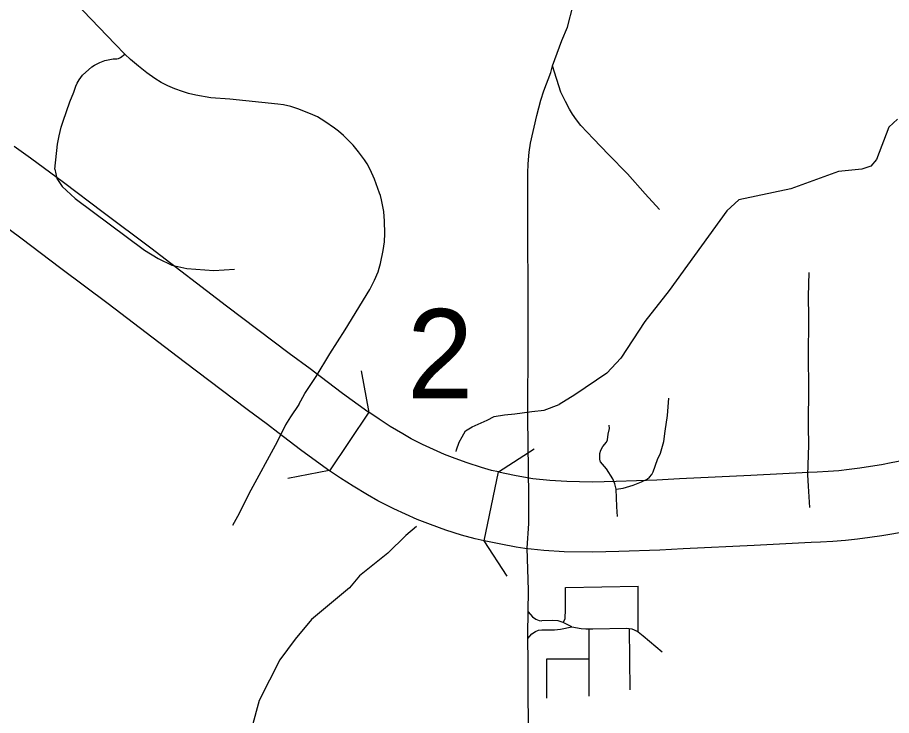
# Model space of a CAD drawing. Extents: x -19 to 366, y -4 to 359.
# Drawn here: x 144.192 to 144.78, y 194.872 to 195.341 of the extents above; entities that cross this region are included whole.
import ezdxf

# ---------------------------------------------------------------- set-up
doc = ezdxf.new("R2010")
doc.units = 0
for name, color, linetype in [('R_Contour Annot', 7, 'Continuous'), ('R_Striping', 7, 'Continuous'), ('R_Survey Control', 7, 'Continuous'), ('R_Temp Easement', 7, 'Continuous'), ('R_Vert Alg', 7, 'Continuous'), ('Sheet Fence', 7, 'Continuous')]:
    doc.layers.add(name, color=color, linetype=linetype)

msp = doc.modelspace()

# ---------------------------------------------------------------- linework, layer by layer
at = {"layer": 'R_Contour Annot'}
for p, q in [((144.22329, 195.23082), (144.25007, 195.21062)), ((144.2216, 195.17279), (144.19478, 195.19302)), ((144.42842, 195.07613), (144.40212, 195.03675)), ((144.50591, 194.98975), (144.51569, 195.03608))]:
    msp.add_line(p, q, dxfattribs=at)
for points in [[(144.19015, 195.25484), (144.20131, 195.24712), (144.22329, 195.23082)], [(144.19478, 195.19302), (144.17374, 195.20862), (144.16322, 195.21589)], [(144.25007, 195.21062), (144.282, 195.18659), (144.33299, 195.1476), (144.37503, 195.11586), (144.38903, 195.10561), (144.39573, 195.10035)], [(144.36727, 195.06251), (144.36044, 195.06787), (144.34678, 195.07786), (144.30435, 195.1099), (144.25339, 195.14887), (144.2216, 195.17279)], [(144.39573, 195.10035), (144.41091, 195.08894), (144.42779, 195.07655), (144.42842, 195.07613)], [(144.46466, 195.05436), (144.45704, 195.05836), (144.4513, 195.06156), (144.44294, 195.06661), (144.43545, 195.07143), (144.42842, 195.07613)], [(144.40212, 195.03675), (144.40062, 195.03776), (144.38267, 195.05093), (144.36727, 195.06251)], [(144.49462, 195.04202), (144.4865, 195.04494), (144.47934, 195.04775), (144.46466, 195.05436)], [(144.77941, 195.04236), (144.78294, 195.04304), (144.82988, 195.05259), (144.84173, 195.05463)], [(144.51569, 195.03608), (144.51101, 195.03707), (144.50428, 195.03892), (144.49462, 195.04202)], [(144.72388, 195.03584), (144.72978, 195.03606), (144.73716, 195.03648), (144.7443, 195.03702), (144.75107, 195.03779), (144.75833, 195.03875), (144.76556, 195.03986), (144.77281, 195.0411), (144.77941, 195.04236)], [(144.44521, 195.01119), (144.4346, 195.01666), (144.42752, 195.02061), (144.41788, 195.02643), (144.40949, 195.03183), (144.40212, 195.03675)], [(144.51569, 195.03608), (144.52645, 195.03381), (144.53494, 195.03219), (144.53865, 195.03169)], [(144.59467, 195.02984), (144.62188, 195.03081), (144.63719, 195.03167), (144.68517, 195.03381), (144.72388, 195.03584)], [(144.53865, 195.03169), (144.55011, 195.03038), (144.56154, 195.0297), (144.57864, 195.02944), (144.59467, 195.02984)], [(144.48013, 194.99694), (144.46987, 195.00061), (144.46097, 195.0041), (144.44521, 195.01119)], [(144.50591, 194.98975), (144.49984, 194.99103), (144.49076, 194.99353), (144.48013, 194.99694)], [(144.78827, 194.99585), (144.78126, 194.99451), (144.77314, 194.99312), (144.76501, 194.99188), (144.75684, 194.99079), (144.74874, 194.98988), (144.74029, 194.98924), (144.73201, 194.98877), (144.72566, 194.98853)], [(144.53327, 194.98465), (144.52738, 194.98543), (144.51714, 194.98738), (144.50591, 194.98975)], [(144.72566, 194.98853), (144.68747, 194.98651), (144.63956, 194.98438), (144.62404, 194.98351), (144.59636, 194.98252)], [(144.59636, 194.98252), (144.57888, 194.98209), (144.55977, 194.98237), (144.546, 194.98319), (144.53327, 194.98465)]]:
    msp.add_lwpolyline(points, dxfattribs=at)
at = {"layer": 'R_Striping'}
for p, q in [((144.56052, 194.95837), (144.60933, 194.95924)), ((144.60933, 194.92858), (144.60933, 194.95924)), ((144.56479, 194.9319), (144.57104, 194.93075)), ((144.57656, 194.91038), (144.57656, 194.93049)), ((144.60337, 194.93081), (144.60394, 194.8896)), ((144.54806, 194.91038), (144.57656, 194.91038)), ((144.54806, 194.88394), (144.54806, 194.91038)), ((144.57656, 194.88545), (144.57656, 194.91038))]:
    msp.add_line(p, q, dxfattribs=at)
for points in [[(144.2646, 195.31682), (144.25803, 195.32351), (144.20952, 195.37418), (144.19109, 195.39324), (144.18521, 195.39892), (144.1774, 195.40602), (144.17652, 195.4068), (144.166, 195.41321), (144.15744, 195.41758), (144.15169, 195.41978), (144.14681, 195.42133)], [(144.55182, 195.30886), (144.55824, 195.32598), (144.56193, 195.3348), (144.56585, 195.34956)], [(144.3815, 195.08143), (144.3855, 195.08862), (144.39309, 195.10004), (144.40237, 195.11544), (144.41257, 195.13151), (144.42921, 195.15858), (144.43224, 195.16487), (144.4347, 195.17055), (144.43549, 195.17283), (144.43636, 195.17611), (144.43806, 195.18485), (144.43893, 195.19054), (144.43931, 195.19615), (144.43908, 195.20444), (144.43854, 195.21091), (144.43707, 195.21873), (144.43639, 195.22167), (144.43577, 195.22331), (144.43229, 195.23282), (144.42938, 195.23918), (144.42732, 195.24299), (144.42563, 195.24574), (144.42158, 195.2512), (144.4179, 195.2555), (144.41472, 195.25888), (144.4114, 195.26213), (144.40819, 195.265), (144.4055, 195.26702), (144.39885, 195.27152), (144.394, 195.27453), (144.38934, 195.27672), (144.38088, 195.27994), (144.37607, 195.28146), (144.37111, 195.28265), (144.36738, 195.28321), (144.33517, 195.28643), (144.32244, 195.28741), (144.31235, 195.28908), (144.30724, 195.29037), (144.30323, 195.29158), (144.29827, 195.29338), (144.29342, 195.29546), (144.28893, 195.29777), (144.2848, 195.30026), (144.27938, 195.30415), (144.27378, 195.30856), (144.26838, 195.31321), (144.2646, 195.31682)], [(144.53596, 195.00817), (144.53603, 195.01999), (144.53525, 195.07221), (144.53558, 195.12586), (144.53542, 195.2263), (144.53541, 195.2367), (144.5356, 195.24301), (144.53631, 195.25085), (144.53719, 195.25702), (144.54136, 195.2754), (144.54405, 195.2858), (144.54602, 195.29218), (144.55067, 195.30439), (144.55182, 195.30886)], [(144.62377, 195.21239), (144.61412, 195.22293), (144.60221, 195.23634), (144.58949, 195.24924), (144.57951, 195.25973), (144.57099, 195.26878), (144.56792, 195.2727), (144.56534, 195.27648), (144.56335, 195.27979), (144.56061, 195.28488), (144.55754, 195.29108), (144.55182, 195.30886)], [(144.3815, 195.08143), (144.3759, 195.07312), (144.37253, 195.06777), (144.36701, 195.05618), (144.3479, 195.0213), (144.34137, 195.00817), (144.33691, 194.99996)], [(144.59466, 195.02451), (144.59933, 195.02511), (144.60612, 195.02704), (144.61178, 195.02947), (144.61537, 195.03126), (144.61711, 195.03247), (144.61853, 195.03421), (144.61942, 195.03604), (144.62244, 195.04429), (144.62454, 195.04859), (144.62674, 195.05656), (144.62748, 195.06332), (144.62922, 195.07392), (144.62994, 195.08554)], [(144.59466, 195.02451), (144.59379, 195.02811), (144.59232, 195.03136), (144.58821, 195.038), (144.58419, 195.04271), (144.58381, 195.04349), (144.58359, 195.0447), (144.58364, 195.04835), (144.58428, 195.05075), (144.58561, 195.05312), (144.58807, 195.05612), (144.58888, 195.05768), (144.58929, 195.06148), (144.59021, 195.0653), (144.59001, 195.06743)], [(144.59552, 195.00618), (144.59524, 195.00914), (144.5952, 195.01284), (144.59466, 195.02451)], [(144.53558, 194.9056), (144.53538, 194.92733), (144.53576, 194.95656), (144.53493, 194.98481), (144.5359, 195.0014), (144.53596, 195.00817)], [(144.55901, 194.93475), (144.5604, 194.93724), (144.56052, 194.94382), (144.56052, 194.95837)], [(144.53563, 194.94195), (144.53847, 194.93875), (144.54076, 194.9371), (144.54287, 194.93627), (144.54479, 194.93604)], [(144.55901, 194.93475), (144.55838, 194.93506), (144.5558, 194.93587), (144.55191, 194.93624), (144.54479, 194.93604)], [(144.56479, 194.9319), (144.55901, 194.93475)], [(144.53541, 194.92421), (144.53807, 194.92721), (144.54035, 194.92886), (144.54246, 194.92969), (144.54475, 194.92996)], [(144.54475, 194.92996), (144.55326, 194.92995), (144.55718, 194.93029), (144.56479, 194.9319)], [(144.57104, 194.93075), (144.57422, 194.93049), (144.57656, 194.93049)], [(144.57656, 194.93049), (144.57907, 194.93049)], [(144.57907, 194.93049), (144.60164, 194.93101), (144.60337, 194.93081)], [(144.60337, 194.93081), (144.60509, 194.93062), (144.60866, 194.92909), (144.60933, 194.92858)], [(144.60933, 194.92858), (144.61287, 194.9259), (144.62562, 194.91518)], [(144.53579, 194.84205), (144.53572, 194.84878), (144.53558, 194.9056)]]:
    msp.add_lwpolyline(points, dxfattribs=at)
at = {"layer": 'R_Survey Control'}
for points in [[(144.21761, 195.23955), (144.21943, 195.25614), (144.22047, 195.26184), (144.22191, 195.26757), (144.22311, 195.2716), (144.22764, 195.28476), (144.23041, 195.29109), (144.23176, 195.29517), (144.23258, 195.29714), (144.23395, 195.2994), (144.23625, 195.30254), (144.2425, 195.30821), (144.24427, 195.30934), (144.24776, 195.31113), (144.25119, 195.31235), (144.2534, 195.31292), (144.25674, 195.31351), (144.25913, 195.31357), (144.26031, 195.31378), (144.26157, 195.3145), (144.2646, 195.31682)], [(144.21761, 195.23955), (144.21879, 195.23308), (144.22254, 195.22787), (144.23129, 195.21974), (144.27774, 195.18493), (144.28691, 195.17931), (144.29607, 195.17493), (144.30628, 195.17264), (144.3244, 195.17139), (144.33815, 195.17222)], [(144.72477, 195.01218), (144.72375, 195.02651), (144.72345, 195.03409), (144.72408, 195.054), (144.72396, 195.0667), (144.72414, 195.09393), (144.72397, 195.11216), (144.72411, 195.1399), (144.72395, 195.15412), (144.72421, 195.17002)]]:
    msp.add_lwpolyline(points, dxfattribs=at)
at = {"layer": 'R_Temp Easement'}
for points in [[(144.78355, 195.273), (144.77786, 195.26769), (144.76951, 195.24588), (144.76572, 195.24151), (144.75965, 195.23944), (144.74392, 195.23794), (144.71207, 195.22621), (144.677, 195.21886), (144.66904, 195.21147), (144.63015, 195.15799), (144.61384, 195.13714), (144.59771, 195.11248), (144.58842, 195.10244), (144.56699, 195.08785), (144.55635, 195.08123)], [(144.4871, 195.04968), (144.48731, 195.05078), (144.48924, 195.05596), (144.49123, 195.05962), (144.49338, 195.06367), (144.49786, 195.06627), (144.50404, 195.06911), (144.50797, 195.07074), (144.51264, 195.07334), (144.51962, 195.07448), (144.52661, 195.07506), (144.53795, 195.07652), (144.54626, 195.07752), (144.55635, 195.08123)], [(144.46053, 194.9994), (144.4534, 194.99329), (144.44126, 194.98154), (144.4223, 194.96619), (144.41547, 194.95823), (144.38987, 194.93682), (144.37906, 194.92354)], [(144.37906, 194.92354), (144.36863, 194.9097), (144.35477, 194.88239), (144.34984, 194.86437)]]:
    msp.add_lwpolyline(points, dxfattribs=at)
at = {"layer": 'R_Vert Alg'}
for points in [[(144.42331, 195.10392), (144.4286, 195.07601)], [(144.51569, 195.03608), (144.5395, 195.05158)], [(144.40194, 195.03687), (144.37403, 195.03158)], [(144.52141, 194.96595), (144.50591, 194.98975)]]:
    msp.add_lwpolyline(points, dxfattribs=at)
at = {"layer": 'Sheet Fence'}
for points in [[(146.77834, 1.69699), (146.57878, 10.31313), (146.37852, 18.92942), (146.17757, 27.54584), (145.97591, 36.16241), (145.77356, 44.77911), (145.57052, 53.39596), (145.36679, 62.01295), (145.16236, 70.63008), (144.95724, 79.24735), (144.75142, 87.86477), (144.54492, 96.48232), (144.33773, 105.10002), (144.12986, 113.71787), (143.92129, 122.33585), (143.71204, 130.95398), (143.5021, 139.57225), (143.29148, 148.19067), (143.08018, 156.80923), (142.8682, 165.42794), (142.65553, 174.04679), (142.44218, 182.66579), (142.22816, 191.28493), (142.01345, 199.90421), (141.79807, 208.52365), (141.58202, 217.14322), (141.36528, 225.76295), (141.14788, 234.38282), (140.9298, 243.00284), (140.71105, 251.623), (140.49162, 260.24332), (140.27153, 268.86377), (140.05077, 277.48438), (139.82934, 286.10514), (139.60724, 294.72604), (139.38447, 303.34709), (139.16105, 311.96829), (138.93695, 320.58964), (138.7122, 329.21114), (138.48678, 337.83278), (138.2607, 346.45458)], [(0, 189.51617), (7.11214, 189.52059), (14.22427, 189.53386), (21.33637, 189.55597), (28.44845, 189.58693), (35.56048, 189.62672), (42.67245, 189.67537), (49.78436, 189.73285), (56.89619, 189.79918), (64.00793, 189.87436), (71.11958, 189.95838), (78.23111, 190.05124), (85.34253, 190.15294), (92.45381, 190.26349), (99.56495, 190.38288), (106.67593, 190.51112), (113.78675, 190.6482), (120.89739, 190.79412), (128.00785, 190.94888), (135.11811, 191.11248), (142.22816, 191.28493), (149.33799, 191.46621), (156.44759, 191.65634), (163.55694, 191.85531), (170.66605, 192.06312), (177.77489, 192.27977), (184.88345, 192.50526), (191.99173, 192.73959), (199.09971, 192.98276), (206.20739, 193.23477), (213.31474, 193.49561), (220.42177, 193.7653), (227.52845, 194.04382), (234.63479, 194.33118), (241.74076, 194.62738), (248.84635, 194.93241), (255.95157, 195.24628), (263.05638, 195.56898), (270.16079, 195.90052), (277.26478, 196.24089), (284.36834, 196.5901), (291.47147, 196.94814), (298.57414, 197.31501), (305.67635, 197.69072), (312.77809, 198.07525), (319.87934, 198.46862), (326.9801, 198.87082), (334.08035, 199.28185), (341.18009, 199.7017)]]:
    msp.add_spline(points, degree=3, dxfattribs=at)

# ---------------------------------------------------------------- texts
at = {"layer": 'R_Vert Alg'}
msp.add_text('2', height=0.06, dxfattribs=at).set_placement((144.45413, 195.08544))

doc.saveas('drawing.dxf')
